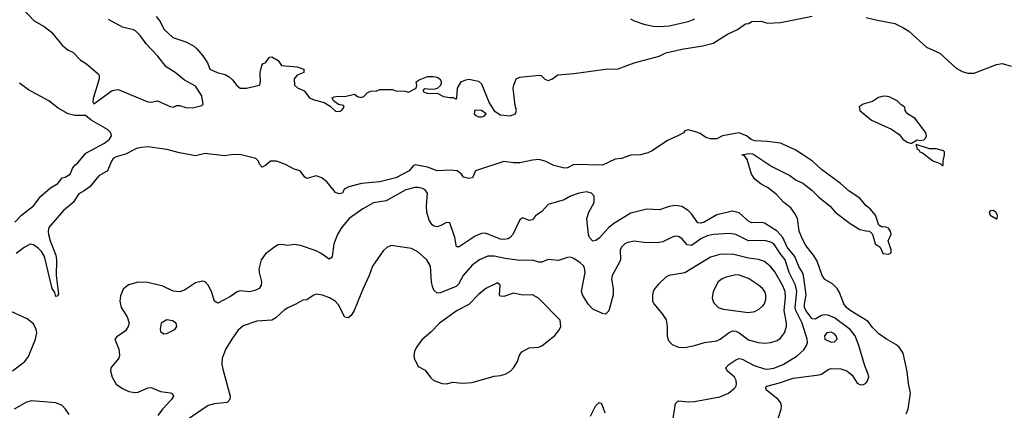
# Model space of a CAD drawing. Header units: inches. Extents: x 1834610 to 2027685, y 642842 to 774116.
# Tile 485 of 632: x 1931864 to 1938059, y 756502 to 758962. Entities that reach past the tile are written whole.
import ezdxf

# ---------------------------------------------------------------- set-up
doc = ezdxf.new("R2010")
doc.units = ezdxf.units.IN
doc.header["$MEASUREMENT"] = 0
doc.layers.add('B9735', color=7, linetype='Continuous')

msp = doc.modelspace()

# ---------------------------------------------------------------- linework, layer by layer
at = {"layer": 'B9735', "color": 5}
for points, elevation in [([(1931877.4, 759037.4), (1931955.4, 758955.4), (1932018.4, 758918.4), (1932063.3, 758883.3), (1932130, 758802), (1932169, 758769), (1932196.9, 758756.9), (1932247, 758707), (1932284.3, 758684.3), (1932358.6, 758618.6), (1932363.8, 758610), (1932363.8, 758590), (1932325.2, 758465.2), (1932324, 758444), (1932330, 758432), (1932445.1, 758514.9), (1932482.5, 758522.5), (1932670, 758443.8), (1932690, 758442), (1932730, 758451), (1932810, 758414.4), (1932830, 758410.7), (1932850, 758420.5), (1932870, 758421.3), (1932910, 758409.2), (1932950, 758407.1), (1933010, 758422.4), (1933018.4, 758430), (1933010, 758481.6), (1932970, 758544.2), (1932901.2, 758581.2), (1932842.7, 758630), (1932785, 758665), (1932732.6, 758732.6), (1932658.6, 758810), (1932621.9, 758861.9), (1932592.2, 758892.2), (1932578.9, 758898.9), (1932510, 758913.7), (1932422.7, 758962.7)], 380), ([(1932721.7, 758981.7), (1932746.5, 758950), (1932770, 758902.8), (1932828, 758850), (1932910, 758822.4), (1932956.4, 758796.4), (1932978.5, 758778.5), (1933015, 758735.1), (1933045.3, 758690), (1933061, 758650), (1933106, 758630), (1933155.9, 758615.9), (1933182, 758602), (1933203.6, 758583.6), (1933230, 758546.4), (1933250, 758530.4), (1933290, 758530.5), (1933373.2, 758550), (1933379.7, 758570), (1933376, 758630), (1933386.8, 758673.2), (1933394.9, 758685.1), (1933410, 758690.8), (1933434.5, 758725.5), (1933450, 758728.4), (1933490, 758704.9), (1933510, 758674), (1933610, 758664.9), (1933651.3, 758650), (1933651, 758630), (1933610, 758612.7), (1933590.4, 758590), (1933592.2, 758550), (1933612.3, 758532.3), (1933653.8, 758513.8), (1933686.5, 758470), (1933710, 758459), (1933779.6, 758439.6), (1933816.7, 758416.7), (1933850, 758385.3), (1933876, 758384), (1933888, 758390), (1933906, 758410), (1933902, 758422), (1933870, 758428), (1933838, 758450), (1933829.2, 758470), (1933843.2, 758476.8), (1933870, 758480.7), (1933910, 758478), (1933970, 758492), (1933990, 758478), (1934010, 758472), (1934030, 758478), (1934050, 758502), (1934070, 758512), (1934110, 758514), (1934130, 758522), (1934210, 758522), (1934230, 758514), (1934290, 758512), (1934310, 758506), (1934358, 758530), (1934362, 758550), (1934358, 758570), (1934376.5, 758583.5), (1934430, 758603.2), (1934464.8, 758604.8), (1934490, 758599.6), (1934508, 758590), (1934517.1, 758570), (1934512.1, 758547.9), (1934490, 758528.7), (1934475.3, 758524.7), (1934450, 758521.2), (1934412.7, 758527.3), (1934402, 758518), (1934402, 758510), (1934430, 758496), (1934490, 758498.8), (1934530, 758478.8), (1934570, 758471), (1934592, 758472), (1934610, 758462), (1934614, 758470), (1934618, 758530), (1934642, 758570), (1934670, 758584), (1934690, 758587.7), (1934750, 758574), (1934770, 758558.4), (1934818.7, 758438.7), (1934848.7, 758388.7), (1934890, 758362), (1934950, 758356.5), (1934984.5, 758370), (1934989.5, 758390), (1934981.7, 758421.7), (1934969.1, 758530), (1934972.2, 758550), (1934988.7, 758590), (1935010, 758600.3), (1935132.9, 758612.9), (1935144.7, 758610), (1935168.1, 758588.1), (1935190, 758579.1), (1935211.9, 758588.1), (1935250, 758615.3), (1935350, 758623.7), (1935550, 758650.2), (1935630, 758651.5), (1935729.3, 758690), (1935887, 758733), (1935930, 758752.2), (1936030, 758775.5), (1936163.3, 758796.7), (1936226.3, 758813.7), (1936318, 758870), (1936380.8, 758899.2), (1936430, 758936.4), (1936450, 758937.3), (1936470, 758950.3), (1936530, 758952), (1936570, 758940.5), (1936650, 758944), (1936850, 758983.8)], 380), ([(1935706.7, 758966.8), (1935730, 758953.8), (1935790, 758933.6), (1935850, 758922), (1935890, 758918.9), (1935950, 758922.7), (1936069.7, 758950), (1936112, 758968)], 420), ([(1937190, 758976.3), (1937250, 758960.5), (1937370, 758937.4), (1937425.5, 758910), (1937459.5, 758890), (1937570, 758788.7), (1937654.4, 758750), (1937756.2, 758656.2), (1937794.6, 758634.6), (1937830, 758624.9), (1937870, 758624.9), (1938010, 758679.3), (1938046.8, 758686.8), (1938102, 758670)], 380), ([(1931833.9, 757686.1), (1931875.6, 757730), (1931950.9, 757789.1), (1931997, 757850), (1932058, 757902), (1932104, 757930), (1932130, 757966), (1932150, 757970.7), (1932181.2, 757990), (1932195.1, 758024.9), (1932210, 758044.7), (1932230, 758061), (1932279.6, 758120.4), (1932396.4, 758183.6), (1932428.9, 758210), (1932440.9, 758230), (1932436.8, 758250), (1932415.9, 758270), (1932313.5, 758330), (1932277.6, 758357.6), (1932210, 758359.4), (1932168.7, 758368.7), (1932105.3, 758405.3), (1932046, 758450), (1931919.6, 758519.6), (1931861.7, 758561.7)], 380), ([(1937441.1, 756478.9), (1937455.4, 756510), (1937469.8, 756610), (1937455.8, 756670), (1937447.3, 756747.3), (1937422.4, 756862.4), (1937398.8, 756898.8), (1937377.4, 756917.4), (1937318.9, 756950), (1937270, 756984.6), (1937230, 757024.1), (1937202.2, 757062.2), (1937090, 757129.9), (1937067.1, 757150), (1937050, 757171.6), (1937023.1, 757243.1), (1937008.5, 757268.5), (1936977.6, 757297.6), (1936930, 757326.6), (1936912.6, 757350), (1936880.9, 757440.9), (1936858.1, 757478.1), (1936810, 757540.3), (1936790, 757579.7), (1936769, 757630), (1936758, 757710), (1936741.4, 757741.4), (1936716, 757776), (1936672.9, 757810), (1936623.1, 757863.1), (1936570, 757905.1), (1936530, 757925.3), (1936490, 757957.4), (1936467.8, 757990), (1936441.6, 758081.6), (1936424, 758104), (1936408, 758110), (1936450, 758119.1), (1936477.5, 758117.5), (1936596.4, 758036.4), (1936710, 757980.5), (1936750, 757950.7), (1936792.1, 757932.1), (1936848.5, 757888.5), (1936890, 757846.8), (1936965.8, 757785.8), (1936996, 757750), (1937090, 757678.8), (1937150, 757641), (1937190, 757631.3), (1937211, 757631), (1937231, 757611), (1937246, 757550), (1937278, 757530), (1937294, 757490), (1937330, 757484.7), (1937347.3, 757492.7), (1937347.3, 757512.7), (1937328, 757570), (1937348.4, 757611.6), (1937344, 757630), (1937330, 757648.7), (1937310, 757657.2), (1937290, 757655.3), (1937268.9, 757668.9), (1937248.7, 757730), (1937215.3, 757770), (1937189.3, 757789.3), (1937150, 757837.2), (1937082.5, 757882.5), (1937029.2, 757930), (1936910, 758018), (1936852.3, 758070), (1936790, 758113.6), (1936743.3, 758143.3), (1936650, 758183.6), (1936570, 758194.5), (1936490, 758198.4), (1936466.7, 758206.7), (1936438, 758230), (1936389.7, 758249.7), (1936286, 758230), (1936250, 758212.3), (1936210, 758212), (1936180.5, 758220.5), (1936144.5, 758244.5), (1936116.6, 758256.6), (1936070, 758268.7), (1936050, 758262), (1936039.7, 758250), (1936010, 758233.3), (1935939, 758201), (1935843.9, 758136.1), (1935816.9, 758123.1), (1935770, 758111.3), (1935710, 758107.7), (1935650, 758087), (1935610, 758083), (1935530, 758046), (1935350.8, 758050.8), (1935310, 758029.6), (1935292.4, 758027.6), (1935224, 758044), (1935170, 758071.1), (1935130, 758080.8), (1935090, 758077.3), (1935010, 758060.7), (1934970, 758060.1), (1934910, 758068.5), (1934732, 758010), (1934713.2, 757966.8), (1934690, 757961.6), (1934656.2, 757970), (1934643.1, 757990), (1934616.2, 758010), (1934573.3, 758013.3), (1934490, 758010.4), (1934430, 758032.5), (1934352.8, 758047.2), (1934338.7, 758041.3), (1934314.1, 758010), (1934230, 757965.1), (1934130, 757940.1), (1934014, 757930), (1933934, 757910), (1933906, 757894), (1933894, 757870), (1933874.8, 757865.2), (1933850, 757874), (1933798.4, 757938.4), (1933765.5, 757965.5), (1933730, 757978.9), (1933670, 757962.4), (1933658, 757970), (1933629, 758010), (1933590, 758020.5), (1933536.9, 758050), (1933479.3, 758070), (1933442, 758070), (1933410, 758042.7), (1933390, 758033.2), (1933371.6, 758051.6), (1933365.6, 758070), (1933350, 758087.3), (1933258, 758110), (1933210, 758113.6), (1933150, 758104.2), (1933030, 758119), (1932970, 758104.6), (1932870, 758123.2), (1932790, 758143.6), (1932670, 758160.2), (1932630, 758158), (1932598.4, 758150), (1932530, 758115.9), (1932470, 758098.5), (1932452.6, 758087.4), (1932440.2, 758070), (1932415.3, 758010), (1932361.5, 757978.5), (1932305.1, 757910), (1932270, 757883.8), (1932234.9, 757865.1), (1932200.2, 757810), (1932139, 757761), (1932046.6, 757653.4), (1932042.4, 757630), (1932045.4, 757610), (1932055.7, 757570), (1932090, 757479.6), (1932094.8, 757450), (1932093.9, 757350), (1932107.1, 757232.9), (1932098.5, 757221.5), (1932090, 757219.3), (1932083.8, 757243.8), (1932068.3, 757270), (1932019.2, 757470), (1932001.6, 757501.6), (1931981.6, 757521.6), (1931950, 757543.7), (1931930, 757548.6), (1931892.3, 757527.7), (1931840.4, 757490)], 380), ([(1936635.8, 756450), (1936655.6, 756510), (1936657.7, 756530), (1936653.7, 756550), (1936637.4, 756570), (1936560.4, 756630), (1936558, 756650), (1936565.5, 756654.5), (1936645.2, 756674.8), (1936730, 756704.6), (1936895, 756725), (1936910, 756730.1), (1936950, 756758), (1936970, 756764.8), (1937030, 756762.6), (1937068.2, 756750), (1937102.6, 756722.6), (1937133.8, 756673.8), (1937150, 756663.7), (1937170, 756663.1), (1937186, 756670), (1937197.2, 756682.8), (1937206.6, 756710), (1937203.1, 756730), (1937182.5, 756782.5), (1937145, 756910), (1937120.1, 756970), (1937090.3, 757010), (1936990, 757084.8), (1936950, 757102.1), (1936930, 757103.5), (1936910, 757098.3), (1936870, 757075.1), (1936850, 757078.5), (1936811, 757130), (1936802.3, 757150), (1936801.6, 757170), (1936813, 757230), (1936796.8, 757350), (1936790.5, 757370), (1936767.2, 757407.2), (1936741.2, 757470), (1936692.3, 757530), (1936665.1, 757590), (1936630, 757631), (1936550, 757681.2), (1936530, 757685.5), (1936470, 757683.4), (1936451.2, 757691.2), (1936390, 757745.2), (1936350, 757755.6), (1936250, 757733.7), (1936170, 757686.3), (1936150, 757679.5), (1936130, 757681.6), (1936090, 757739.3), (1936070, 757760.3), (1936030, 757784.4), (1935990, 757791.2), (1935950, 757784.7), (1935890, 757765), (1935810, 757768), (1935710, 757743.7), (1935601.4, 757678.6), (1935568.7, 757651.3), (1935510, 757585.4), (1935490, 757570.7), (1935470, 757566.4), (1935450, 757589.7), (1935442.9, 757610), (1935431.8, 757710), (1935444.5, 757750), (1935477.6, 757810), (1935479.1, 757850), (1935460.9, 757870), (1935430, 757877.4), (1935384, 757870), (1935330.6, 757850), (1935290, 757826.9), (1935190, 757798), (1935150, 757754.3), (1935110, 757726.9), (1935090, 757702), (1935070, 757697.4), (1935030, 757713.3), (1935022, 757710), (1935010, 757700.7), (1934965.8, 757610), (1934950.3, 757590), (1934937.4, 757582.6), (1934910, 757577.6), (1934890, 757580.4), (1934810, 757611.3), (1934790, 757616.8), (1934770, 757615.6), (1934730, 757599.3), (1934630, 757531.2), (1934611.9, 757531.9), (1934602.3, 757590), (1934570, 757682.7), (1934550, 757685.6), (1934514.3, 757665.7), (1934490, 757657.8), (1934470, 757661.2), (1934459.8, 757670), (1934440.3, 757700.3), (1934425.3, 757750), (1934422.5, 757790), (1934429, 757870), (1934414.6, 757890), (1934398.3, 757898.3), (1934370, 757906.1), (1934350, 757906.1), (1934293.8, 757890), (1934170, 757821.7), (1934090, 757807.7), (1934022.1, 757770), (1933937.6, 757710), (1933886.4, 757650), (1933862.5, 757610), (1933839.6, 757550), (1933829.1, 757470.9), (1933820.4, 757459.6), (1933810, 757454.7), (1933761.4, 757490), (1933730, 757506.5), (1933630, 757540.3), (1933590, 757546.6), (1933550, 757540.7), (1933510, 757546.3), (1933490, 757543.5), (1933470, 757531.1), (1933410, 757486.4), (1933383.5, 757450), (1933369.3, 757390), (1933370.2, 757370), (1933385.5, 757310), (1933382.3, 757290), (1933370.2, 757269.8), (1933344.1, 757255.9), (1933310, 757248.7), (1933250, 757254.3), (1933231.4, 757248.6), (1933190, 757218.9), (1933110, 757176.2), (1933090, 757189.2), (1933069.8, 757250), (1933050, 757289.6), (1933030, 757311.2), (1933014.5, 757314.5), (1932970, 757304), (1932900.8, 757259.2), (1932870, 757247.8), (1932830, 757251.6), (1932764.3, 757284.3), (1932670, 757306.9), (1932610, 757308.9), (1932548.2, 757291.8), (1932515.4, 757264.6), (1932498, 757222), (1932494.4, 757190), (1932502.2, 757150), (1932539.4, 757090), (1932551.6, 757050), (1932547, 757030), (1932530, 757002.7), (1932474.6, 756965.4), (1932461.6, 756950), (1932486.5, 756886.5), (1932492.6, 756850), (1932487.6, 756830), (1932437.4, 756770), (1932434, 756750), (1932445, 756710), (1932470, 756666), (1932510, 756638.9), (1932550, 756621.1), (1932590, 756614.6), (1932610, 756616), (1932670, 756642.8), (1932690, 756646.3), (1932750, 756620.7), (1932813, 756613), (1932825.5, 756605.5), (1932832, 756590), (1932819.6, 756570), (1932763.1, 756510), (1932732.6, 756470)], 420), ([(1935976, 756450), (1935990, 756544.9), (1936002.1, 756557.9), (1936010, 756561.2), (1936070, 756555.3), (1936110, 756556.6), (1936270, 756586.7), (1936323.6, 756610), (1936360.5, 756639.5), (1936369.8, 756650.2), (1936374.4, 756665.6), (1936372.8, 756690), (1936361.6, 756710), (1936314.7, 756750), (1936307.1, 756770), (1936325.6, 756790), (1936370, 756819.7), (1936390, 756828.4), (1936410, 756824.8), (1936484.6, 756784.6), (1936550, 756762.6), (1936570, 756760.4), (1936610, 756767.2), (1936668.3, 756790), (1936755.8, 756844.2), (1936797, 756883), (1936815.4, 756910), (1936821, 756930), (1936819.3, 756950), (1936786.6, 757050), (1936746.8, 757130), (1936743.8, 757150), (1936754, 757250), (1936745.5, 757290), (1936705.5, 757370), (1936681.1, 757450), (1936649.2, 757489.2), (1936609.8, 757550), (1936590, 757561.8), (1936550, 757570.4), (1936450, 757568.6), (1936370, 757609.1), (1936330, 757616.1), (1936230, 757609.9), (1936190, 757601.5), (1936150, 757581.6), (1936090, 757539.4), (1936064.3, 757544.3), (1936030, 757583.1), (1936010, 757597.2), (1935990, 757598.5), (1935970, 757593.3), (1935910, 757563.8), (1935876.4, 757556.4), (1935790, 757558.5), (1935730, 757566.9), (1935690, 757559.7), (1935670.6, 757550), (1935650, 757529.2), (1935643.1, 757510), (1935643.6, 757450), (1935636.5, 757430), (1935591.1, 757350), (1935587.8, 757327.8), (1935598.5, 757270), (1935598.5, 757230), (1935570, 757129.3), (1935550, 757107.6), (1935530, 757111.3), (1935470, 757139.7), (1935439.8, 757170), (1935404.5, 757230), (1935399.8, 757250), (1935422.3, 757370), (1935418.5, 757398.5), (1935410, 757414.2), (1935390, 757429.8), (1935350, 757458.9), (1935330, 757466), (1935310, 757464.2), (1935254.7, 757445.3), (1935190, 757451.5), (1935150, 757435.6), (1935130, 757434.7), (1935090, 757447.4), (1935010, 757446.2), (1934917.6, 757457.6), (1934850, 757472.1), (1934810, 757473), (1934757, 757450), (1934710, 757415.6), (1934655.2, 757350), (1934623.8, 757296.2), (1934610, 757281.6), (1934510, 757241.5), (1934490, 757238.9), (1934470, 757258), (1934460.7, 757280.7), (1934455, 757310), (1934449, 757409), (1934424.7, 757450), (1934370, 757498), (1934330, 757520.7), (1934200.5, 757539.5), (1934172.8, 757527.2), (1934150, 757506), (1934084.6, 757410), (1934063.2, 757350), (1934025, 757270), (1933969.2, 757130), (1933950, 757099.7), (1933930, 757084.7), (1933910, 757089.4), (1933870, 757166.9), (1933848.3, 757190), (1933813, 757210), (1933770, 757226.6), (1933730, 757232.6), (1933710, 757226), (1933670, 757198.4), (1933644.6, 757195.4), (1933602, 757170), (1933550, 757147.6), (1933527.3, 757132.7), (1933475.5, 757084.5), (1933450.1, 757069.9), (1933356.8, 757063.2), (1933270, 757033.1), (1933236.3, 757003.7), (1933198, 756950), (1933161.5, 756890), (1933138.2, 756830), (1933136.2, 756790), (1933140.8, 756760.8), (1933187.6, 756590), (1933186.5, 756570), (1933169.1, 756550.9), (1933090, 756543.8), (1933050, 756532.9), (1932930, 756449.8)], 440), ([(1931818, 756750), (1931895.6, 756810), (1931919, 756841), (1931963.9, 756950), (1931970.4, 756990), (1931966.6, 757010), (1931950, 757046.4), (1931910, 757078), (1931790, 757133.3)], 420), ([(1932175.7, 756475.7), (1932151.8, 756510), (1932130, 756531.9), (1932090, 756548.2), (1931938.7, 756561.3), (1931906.2, 756553.8), (1931828.2, 756510)], 420), ([(1935455.3, 756464.7), (1935490, 756531.3), (1935510, 756552), (1935524.7, 756544.7), (1935546, 756486)], 440)]:
    msp.add_lwpolyline(points, dxfattribs=dict(at, elevation=elevation))
for points, elevation in [([(1937310, 758480.4), (1937290, 758478), (1937267.4, 758472.6), (1937230, 758446), (1937172, 758430), (1937146.4, 758413.6), (1937151, 758390), (1937224.4, 758330), (1937350, 758273.4), (1937398.4, 758238.4), (1937420.7, 758210), (1937448, 758190), (1937470, 758184.9), (1937476, 758184), (1937510, 758204.7), (1937530, 758201), (1937554, 758206), (1937564, 758216), (1937569, 758230), (1937565.2, 758250), (1937498.9, 758338.9), (1937449.2, 758370), (1937436, 758390), (1937434, 758410), (1937410, 758425.2), (1937384.5, 758450), (1937335.7, 758475.7)], 380), ([(1934728.6, 758391.4), (1934723.7, 758370), (1934730, 758360.5), (1934750, 758350.6), (1934770, 758349.2), (1934786.6, 758353.4), (1934799.3, 758370), (1934770, 758389.4)], 380), ([(1937504.7, 758175.3), (1937502, 758170), (1937506.8, 758166.8), (1937508, 758150), (1937521.6, 758141.6), (1937528.2, 758130), (1937544.2, 758124.2), (1937610, 758073.4), (1937655.3, 758055.3), (1937670, 758042), (1937675.3, 758044.7), (1937674, 758070), (1937682.7, 758110), (1937682, 758130), (1937676, 758136), (1937630, 758149), (1937588.9, 758148.9)], 380), ([(1937990, 757759.5), (1937970, 757757.2), (1937964.9, 757750), (1937970.8, 757730), (1938010, 757708.7), (1938014, 757710), (1938017, 757730), (1938005.2, 757750)], 380), ([(1936350, 757484.5), (1936270, 757483.8), (1936210, 757465.4), (1936050, 757367.8), (1935948.9, 757351.1), (1935930, 757340.7), (1935883, 757297), (1935859.5, 757270), (1935850.3, 757250), (1935844.6, 757230), (1935845.7, 757190), (1935855.8, 757170), (1935906.7, 757110), (1935931.3, 757071.3), (1935937.4, 757030), (1935937.1, 756970), (1935944.4, 756944.4), (1935970, 756915.5), (1936010, 756898.9), (1936050, 756896.9), (1936110, 756909.1), (1936171.8, 756928.2), (1936250, 756939.7), (1936271, 756949), (1936327.7, 756992.3), (1936350, 757002.3), (1936370, 757000.9), (1936390, 756990.2), (1936450, 756946.3), (1936510, 756929.3), (1936550, 756925.6), (1936590, 756928.4), (1936630, 756941), (1936650, 756955.5), (1936676, 756990), (1936688.5, 757030), (1936689.1, 757050.9), (1936675, 757130), (1936681.8, 757210), (1936679.5, 757250), (1936662.6, 757290), (1936614.6, 757374.6), (1936590, 757406.5), (1936550, 757438.6), (1936512.5, 757452.5), (1936450, 757459.7)], 460), ([(1936370, 757354.8), (1936310, 757341.1), (1936284.9, 757330), (1936258.4, 757310), (1936227.2, 757250), (1936220.3, 757210), (1936230, 757180.7), (1936258, 757150), (1936290, 757138.5), (1936450, 757118.4), (1936490, 757124.9), (1936519.4, 757140.6), (1936540.3, 757159.7), (1936550, 757173.4), (1936558.3, 757201.7), (1936557.7, 757230), (1936551.6, 757250), (1936537.2, 757270), (1936513.5, 757290), (1936450, 757332.5), (1936390, 757352.7)], 480), ([(1934870, 757304.7), (1934796.4, 757270), (1934750, 757232.1), (1934690, 757168.4), (1934615.8, 757130), (1934504.9, 757050), (1934450, 756993.3), (1934394, 756946), (1934360.9, 756899.1), (1934348.7, 756871.3), (1934344, 756850), (1934346, 756830), (1934370, 756778), (1934415.8, 756755.8), (1934450, 756706.8), (1934470, 756690.7), (1934522, 756670), (1934550, 756668.4), (1934590, 756679.3), (1934650, 756672.7), (1934710, 756678), (1934850, 756716.3), (1934890, 756720.5), (1934919, 756730), (1934951.4, 756748.6), (1934971.5, 756768.5), (1934995.1, 756810), (1935009.2, 756850), (1935024, 756870), (1935070, 756895.5), (1935130, 756899.1), (1935150, 756907.7), (1935230, 756974), (1935260.9, 757010), (1935269.5, 757030), (1935263.7, 757070), (1935127.5, 757207.5), (1935090, 757229.8), (1935028.1, 757228.1), (1934970, 757239.8), (1934910, 757219.2), (1934890, 757220.5), (1934882.6, 757230), (1934887.6, 757290)], 460), ([(1932790, 757072.3), (1932754.8, 757050), (1932746.6, 757013.4), (1932750, 756998), (1932770, 756984), (1932790, 756985.5), (1932839.3, 757010), (1932852, 757030), (1932849, 757050), (1932824.8, 757064.8)], 440), ([(1936970, 756994.5), (1936943, 756990), (1936927, 756970), (1936930.6, 756950), (1936970, 756932), (1936990, 756932.4), (1937007.6, 756950), (1937002, 756970), (1936990, 756983)], 440)]:
    msp.add_lwpolyline(points, close=True, dxfattribs=dict(at, elevation=elevation))

doc.saveas('drawing.dxf')
